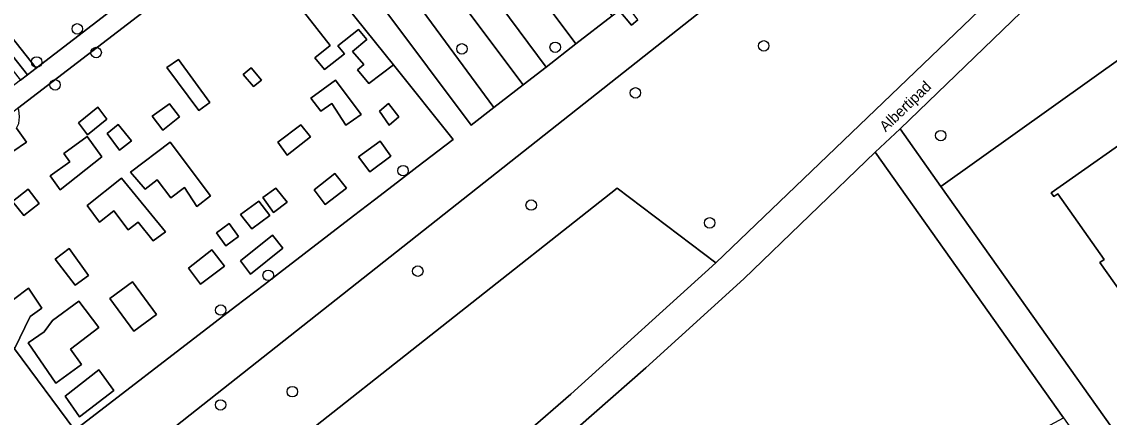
# Model space of a CAD drawing. Extents: x 159352 to 160617, y 385888 to 387323.
# Drawn here: x 159570 to 159671.4, y 386525 to 386561.9 of the extents above; entities that cross this region are included whole.
import ezdxf

# ---------------------------------------------------------------- set-up
doc = ezdxf.new("R2010")
doc.units = 0
for name, color, linetype in [('IMGEO_Boom', 7, 'Continuous'), ('IMGEO_Erf', 7, 'Continuous'), ('IMGEO_Groenvoorziening', 7, 'Continuous'), ('IMGEO_Hek', 7, 'Continuous'), ('IMGEO_Loofbos', 7, 'Continuous'), ('IMGEO_Openbare_ruimte_label', 7, 'Continuous'), ('IMGEO_Pand', 7, 'Continuous'), ('IMGEO_Voetpad_halfverhard', 7, 'Continuous'), ('IMGEO_Voetpad_open', 7, 'Continuous')]:
    doc.layers.add(name, color=color, linetype=linetype)

msp = doc.modelspace()

# ---------------------------------------------------------------- linework, layer by layer
at = {"layer": 'IMGEO_Boom'}
for centre in [(159575.17, 386561.24), (159576.93, 386559.03), (159611.05, 386559.37), (159619.75, 386559.52), (159639.2, 386559.65), (159571.38, 386558.15), (159573.1, 386556.01), (159627.23, 386555.27), (159655.71, 386551.28), (159605.56, 386548.01), (159617.51, 386544.8), (159634.16, 386543.14), (159592.98, 386538.25), (159606.93, 386538.64), (159588.55, 386535.01), (159595.23, 386527.4), (159588.54, 386526.16)]:
    msp.add_circle(centre, 0.489, dxfattribs=at)
at = {"layer": 'IMGEO_Erf'}
msp.add_lwpolyline([(159681.79, 386524.41), (159677.51, 386530.47), (159677.11, 386530.18), (159676.93, 386530.44), (159677.31, 386530.71), (159672.99, 386536.82), (159672.61, 386536.54), (159670.55, 386539.46), (159670.95, 386539.74), (159666.63, 386545.85), (159666.25, 386545.59), (159666.01, 386545.93), (159675.11, 386552.35), (159675.3, 386552.08), (159674.9, 386551.8), (159676.33, 386549.77), (159681.93, 386553.71), (159676.52, 386561.36), (159655.73, 386546.54), (159681.63, 386510.02)], dxfattribs=at)
at = {"layer": 'IMGEO_Groenvoorziening'}
for points in [[(159697.82, 386577.98), (159710.21, 386586.57), (159725.66, 386564.41), (159725.27, 386564.14), (159725.72, 386563.51), (159740.14, 386543.1), (159745.17, 386546.68), (159706.08, 386601.49), (159700.38, 386596.97), (159691.63, 386589.71), (159679.7, 386578.71), (159651.93, 386551.91), (159655.73, 386546.54), (159676.52, 386561.36), (159675.78, 386562.42)], [(159609.01, 386584.14), (159625.06, 386562.44), (159625.71, 386562.95), (159626.86, 386561.58), (159627.46, 386562.07), (159610.41, 386585.21)], [(159592.24, 386573.64), (159586.03, 386581.59), (159583.92, 386579.9), (159580.83, 386583.94), (159567.78, 386574.1), (159569.66, 386571.74), (159568.09, 386570.56), (159567.44, 386571.34), (159565.39, 386569.78), (159564.12, 386571.34), (159548.41, 386559.48), (159557.71, 386547.1), (159568.55, 386555.44), (159567.06, 386557.4), (159568.33, 386558.41), (159569.86, 386556.44), (159570.52, 386556.95), (159568.19, 386559.89), (159569.01, 386560.54), (159571.35, 386557.58)], [(159625.06, 386562.44), (159609.01, 386584.14), (159605.5, 386581.45), (159621.68, 386559.83)], [(159621.68, 386559.83), (159605.5, 386581.45), (159602.8, 386579.37), (159618.9, 386557.68)], [(159602.06, 386575.65), (159616.75, 386556.02), (159618.9, 386557.68), (159602.8, 386579.37), (159600.57, 386577.65)], [(159599.54, 386573.6), (159598.01, 386575.69), (159595.71, 386573.93), (159611.9, 386552.26), (159614.02, 386553.9)], [(159614.02, 386553.9), (159616.75, 386556.02), (159602.06, 386575.65), (159599.54, 386573.6)], [(159595.13, 386569.77), (159593.79, 386568.83), (159594.31, 386568.13), (159592.93, 386567.09), (159593.82, 386565.92), (159595.35, 386566.98), (159595.92, 386566.3), (159595.13, 386565.59), (159596.95, 386563.42), (159596.26, 386562.87), (159598.76, 386559.69), (159597.33, 386558.54), (159598.24, 386557.44), (159600.1, 386558.9), (159599.49, 386559.65), (159601.41, 386561.19), (159602.18, 386560.23), (159600.83, 386559.13), (159601.89, 386557.91), (159601.3, 386557.41), (159602.36, 386556.14), (159604.67, 386557.87)], [(159571.35, 386557.58), (159569.01, 386560.54), (159568.19, 386559.89), (159570.52, 386556.95)], [(159587.52, 386554.38), (159584.6, 386558.38), (159583.51, 386557.64), (159586.52, 386553.62)], [(159586.52, 386553.62), (159583.51, 386557.64), (159584.6, 386558.38), (159587.52, 386554.38)], [(159592.35, 386556.45), (159591.38, 386557.59), (159590.64, 386556.99), (159591.62, 386555.86)], [(159591.62, 386555.86), (159590.64, 386556.99), (159591.38, 386557.59), (159592.35, 386556.45)], [(159601.65, 386553.25), (159599.26, 386556.46), (159596.97, 386554.76), (159597.88, 386553.57), (159598.92, 386554.29), (159600.23, 386552.25)], [(159600.23, 386552.25), (159598.92, 386554.29), (159597.88, 386553.57), (159596.97, 386554.76), (159599.26, 386556.46), (159601.65, 386553.25)], [(159567.53, 386552.15), (159569.15, 386549.8), (159570.44, 386550.66), (159569.49, 386551.99), (159569.72, 386552.4), (159569.78, 386553.04), (159569.72, 386553.67), (159569.61, 386553.82)], [(159576.11, 386551.34), (159575.28, 386552.46), (159577.08, 386553.93), (159577.94, 386552.8)], [(159577.94, 386552.8), (159577.08, 386553.93), (159575.28, 386552.46), (159576.11, 386551.34)], [(159583.14, 386551.8), (159582.17, 386553.1), (159583.77, 386554.26), (159584.72, 386553.03)], [(159584.72, 386553.03), (159583.77, 386554.26), (159582.17, 386553.1), (159583.14, 386551.8)], [(159605.18, 386553.04), (159604.2, 386554.27), (159603.35, 386553.56), (159604.25, 386552.25)], [(159604.25, 386552.25), (159603.35, 386553.56), (159604.2, 386554.27), (159605.18, 386553.04)], [(159579.12, 386549.91), (159577.96, 386551.47), (159579, 386552.31), (159580.22, 386550.78)], [(159580.22, 386550.78), (159579, 386552.31), (159577.96, 386551.47), (159579.12, 386549.91)], [(159596.92, 386551.17), (159596.02, 386552.29), (159593.89, 386550.67), (159594.76, 386549.46)], [(159594.76, 386549.46), (159593.89, 386550.67), (159596.02, 386552.29), (159596.92, 386551.17)], [(159573.57, 386546.22), (159572.63, 386547.52), (159574.49, 386548.84), (159573.93, 386549.62), (159576.09, 386551.2), (159577.45, 386549.29)], [(159577.45, 386549.29), (159576.09, 386551.2), (159573.93, 386549.62), (159574.49, 386548.84), (159572.63, 386547.52), (159573.57, 386546.22)], [(159587.59, 386545.65), (159583.83, 386550.68), (159580.12, 386547.88), (159581.5, 386546.28), (159582.62, 386547.15), (159583.89, 386545.47), (159585.17, 386546.43), (159586.32, 386544.68)], [(159586.32, 386544.68), (159585.17, 386546.43), (159583.89, 386545.47), (159582.62, 386547.15), (159581.5, 386546.28), (159580.12, 386547.88), (159583.83, 386550.68), (159587.59, 386545.65)], [(159604.43, 386549.37), (159603.41, 386550.75), (159601.4, 386549.29), (159602.46, 386547.9)], [(159602.46, 386547.9), (159601.4, 386549.29), (159603.41, 386550.75), (159604.43, 386549.37)], [(159656.79, 386519.35), (159667.15, 386524.97), (159649.61, 386549.74), (159637.34, 386537.91), (159628.21, 386529.62), (159618.55, 386521.16), (159609.38, 386513.6), (159608.83, 386513.15), (159616.7, 386500.9), (159617.39, 386501.34), (159628.97, 386507.73), (159632.97, 386500), (159633.4, 386499.17), (159635.3, 386500), (159660.04, 386510.81)], [(159600.29, 386546.39), (159599.21, 386547.76), (159597.26, 386546.23), (159598.29, 386544.84)], [(159598.29, 386544.84), (159597.26, 386546.23), (159599.21, 386547.76), (159600.29, 386546.39)], [(159583.41, 386542.31), (159579.3, 386547.3), (159576.09, 386544.77), (159577.24, 386543.21), (159578.57, 386544.25), (159579.92, 386542.5), (159580.84, 386543.22), (159582.26, 386541.47)], [(159582.26, 386541.47), (159580.84, 386543.22), (159579.92, 386542.5), (159578.57, 386544.25), (159577.24, 386543.21), (159576.09, 386544.77), (159579.3, 386547.3), (159583.41, 386542.31)], [(159594.76, 386545.06), (159593.7, 386546.38), (159592.49, 386545.52), (159593.48, 386544.11)], [(159593.48, 386544.11), (159592.49, 386545.52), (159593.7, 386546.38), (159594.76, 386545.06)], [(159570.18, 386543.84), (159569.12, 386545.14), (159570.58, 386546.28), (159571.63, 386544.94)], [(159571.63, 386544.94), (159570.58, 386546.28), (159569.12, 386545.14), (159570.18, 386543.84)], [(159593.14, 386543.83), (159592.12, 386545.16), (159590.4, 386543.92), (159591.46, 386542.59)], [(159591.46, 386542.59), (159590.4, 386543.92), (159592.12, 386545.16), (159593.14, 386543.83)], [(159590.2, 386541.88), (159589.34, 386543.08), (159588.17, 386542.22), (159589.02, 386541.01)], [(159589.02, 386541.01), (159588.17, 386542.22), (159589.34, 386543.08), (159590.2, 386541.88)], [(159594.34, 386540.79), (159593.39, 386542), (159590.41, 386539.59), (159591.32, 386538.35)], [(159591.32, 386538.35), (159590.41, 386539.59), (159593.39, 386542), (159594.34, 386540.79)], [(159576.23, 386538.22), (159574.4, 386540.75), (159573.11, 386539.77), (159574.97, 386537.32)], [(159574.97, 386537.32), (159573.11, 386539.77), (159574.4, 386540.75), (159576.23, 386538.22)], [(159588.89, 386539.11), (159587.71, 386540.62), (159585.55, 386538.93), (159586.65, 386537.42)], [(159586.65, 386537.42), (159585.55, 386538.93), (159587.71, 386540.62), (159588.89, 386539.11)], [(159582.56, 386534.58), (159580.31, 386537.65), (159578.2, 386536.1), (159580.44, 386533.03)], [(159580.44, 386533.03), (159578.2, 386536.1), (159580.31, 386537.65), (159582.56, 386534.58)], [(159569.3, 386531.39), (159570.79, 386534.41), (159571.87, 386535.18), (159570.61, 386537.05), (159569.23, 386536), (159567.33, 386534.05)], [(159575.57, 386529.93), (159574.53, 386531.37), (159577.19, 386533.38), (159575.31, 386535.83), (159572.86, 386534.05), (159572.08, 386532.97), (159570.59, 386531.95), (159573.16, 386528.2)], [(159573.16, 386528.2), (159570.59, 386531.95), (159572.08, 386532.97), (159572.86, 386534.05), (159575.31, 386535.83), (159577.19, 386533.38), (159574.53, 386531.37), (159575.57, 386529.93)], [(159578.58, 386527.49), (159577.18, 386529.43), (159574.03, 386526.97), (159575.37, 386525.05)], [(159575.37, 386525.05), (159574.03, 386526.97), (159577.18, 386529.43), (159578.58, 386527.49)]]:
    msp.add_lwpolyline(points, close=True, dxfattribs=at)
for points in [[(159593.32, 386572.02), (159569.61, 386553.82)], [(159569.23, 386536), (159570.61, 386537.05), (159571.87, 386535.18), (159570.79, 386534.41), (159569.3, 386531.39), (159574.93, 386523.8), (159588.03, 386533.87), (159589.93, 386535.33), (159592.62, 386537.39), (159594.03, 386538.48), (159600.94, 386543.79), (159602.89, 386545.29), (159605.04, 386546.94), (159606.85, 386548.33), (159610.23, 386550.93), (159604.67, 386557.87), (159602.36, 386556.14), (159601.3, 386557.41), (159601.89, 386557.91), (159600.83, 386559.13), (159602.18, 386560.23), (159601.41, 386561.19), (159599.49, 386559.65), (159600.1, 386558.9), (159598.24, 386557.44), (159597.33, 386558.54), (159598.76, 386559.69), (159596.26, 386562.87)], [(159569.49, 386551.99), (159570.44, 386550.66), (159569.15, 386549.8)], [(159584.62, 386504.33), (159589.11, 386501.42), (159599.23, 386509.03), (159617.21, 386523.69), (159621.21, 386527.16), (159634.74, 386539.42), (159625.52, 386546.37), (159578.25, 386509.07), (159577.98, 386508.98)]]:
    msp.add_lwpolyline(points, dxfattribs=at)
at = {"layer": 'IMGEO_Hek'}
msp.add_lwpolyline([(159574.43, 386516.35), (159662.25, 386585.73)], dxfattribs=at)
at = {"layer": 'IMGEO_Loofbos'}
msp.add_lwpolyline([(159664.49, 386567.95), (159681.27, 386584.32), (159690.69, 386592.79), (159706.68, 386605.45), (159699.34, 386615.99), (159682.84, 386603.47), (159683.37, 386602.41), (159662.25, 386585.73), (159574.43, 386516.35), (159572.11, 386514.67), (159571.5, 386514.21), (159576.62, 386510.07), (159577.98, 386508.98), (159578.25, 386509.07), (159625.52, 386546.37), (159634.74, 386539.42)], close=True, dxfattribs=at)
at = {"layer": 'IMGEO_Pand'}
msp.add_lwpolyline([(159675.11, 386552.35), (159666.01, 386545.93), (159666.25, 386545.59), (159666.63, 386545.85), (159670.95, 386539.74), (159670.55, 386539.46), (159672.61, 386536.54)], dxfattribs=at)
at = {"layer": 'IMGEO_Voetpad_halfverhard'}
for points in [[(159607.31, 386511.91), (159608.83, 386513.15), (159609.38, 386513.6), (159618.55, 386521.16), (159628.21, 386529.62), (159637.34, 386537.91), (159649.61, 386549.74), (159651.93, 386551.91), (159679.7, 386578.71), (159691.63, 386589.71), (159700.38, 386596.97), (159706.08, 386601.49), (159714.8, 386608.4), (159719.42, 386611.74), (159723.12, 386614.02), (159721.92, 386616.37)], [(159711.8, 386609.49), (159706.68, 386605.45), (159690.69, 386592.79), (159681.27, 386584.32), (159664.49, 386567.95), (159634.74, 386539.42), (159621.21, 386527.16), (159617.21, 386523.69), (159599.23, 386509.03), (159589.11, 386501.42), (159584.62, 386504.33)], [(159574.43, 386516.35), (159662.25, 386585.73)], [(159625.06, 386562.44), (159621.68, 386559.83), (159618.9, 386557.68), (159616.75, 386556.02), (159614.02, 386553.9), (159611.9, 386552.26), (159595.71, 386573.93)], [(159569.61, 386553.82), (159593.32, 386572.02)], [(159595.13, 386569.77), (159604.67, 386557.87), (159610.23, 386550.93), (159606.85, 386548.33), (159605.04, 386546.94), (159602.89, 386545.29), (159600.94, 386543.79), (159594.03, 386538.48), (159592.62, 386537.39), (159589.93, 386535.33), (159588.03, 386533.87), (159574.93, 386523.8), (159569.3, 386531.39)], [(159627.46, 386562.07), (159626.86, 386561.58), (159625.71, 386562.95)]]:
    msp.add_lwpolyline(points, dxfattribs=at)
msp.add_lwpolyline([(159548.41, 386559.48), (159564.12, 386571.34), (159567.78, 386574.1), (159580.83, 386583.94), (159583.01, 386585.59), (159586.03, 386581.59), (159592.24, 386573.64), (159571.35, 386557.58), (159570.52, 386556.95), (159569.86, 386556.44), (159568.55, 386555.44), (159557.71, 386547.1)], close=True, dxfattribs=at)
at = {"layer": 'IMGEO_Voetpad_open'}
msp.add_lwpolyline([(159681.63, 386510.02), (159655.73, 386546.54), (159651.93, 386551.91), (159649.61, 386549.74), (159667.15, 386524.97), (159678.18, 386509.4), (159678.53, 386508.9), (159682.42, 386500), (159690.49, 386481.17), (159691.07, 386479.81), (159699.09, 386461.11)], dxfattribs=at)

# ---------------------------------------------------------------- texts
at = {"layer": 'IMGEO_Openbare_ruimte_label'}
msp.add_text('Albertipad', height=1, rotation=43.9466, dxfattribs=at).set_placement((159650.58, 386551.57))

doc.saveas('drawing.dxf')
